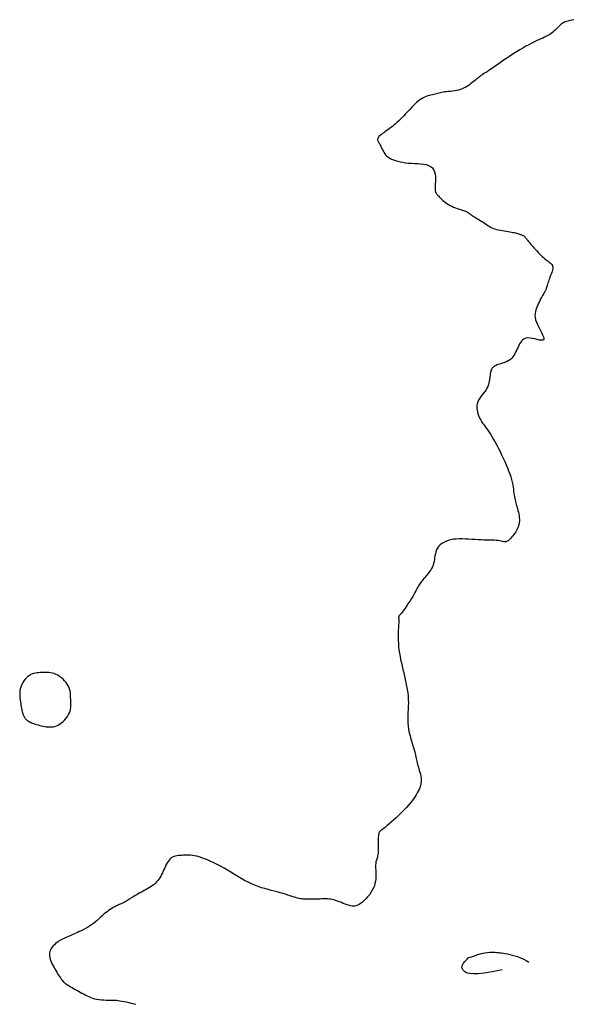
# Model space of a CAD drawing. Header units: millimetres. Extents: x 32690613 to 32693367, y 5343692 to 5344708.
# Tile 697 of 1009: x 32693105 to 32693126, y 5343708 to 5343745. Entities that reach past the tile are written whole.
import ezdxf

# ---------------------------------------------------------------- set-up
doc = ezdxf.new("R2010")
doc.units = ezdxf.units.MM
doc.header["$LTSCALE"] = 20
doc.layers.add('02-DGM_HL_493.00', color=102, linetype='Continuous')
doc.layers.add('02-DGM_HL_493.50', color=112, linetype='Continuous')

msp = doc.modelspace()

# ---------------------------------------------------------------- linework, layer by layer
at = {"layer": '02-DGM_HL_493.00', "elevation": 493, "flags": 128}
for points in [[(32693121.923, 5343710.179), (32693122.115, 5343710.249), (32693122.28, 5343710.301), (32693122.42, 5343710.34), (32693122.539, 5343710.366), (32693122.639, 5343710.382), (32693122.725, 5343710.39), (32693122.8, 5343710.393), (32693122.867, 5343710.392), (32693122.929, 5343710.39), (32693122.989, 5343710.386), (32693123.047, 5343710.38), (32693123.106, 5343710.373), (32693123.168, 5343710.364), (32693123.233, 5343710.353), (32693123.304, 5343710.34), (32693123.383, 5343710.324), (32693123.47, 5343710.306), (32693123.565, 5343710.284), (32693123.665, 5343710.257), (32693123.768, 5343710.225), (32693123.873, 5343710.186), (32693123.978, 5343710.139), (32693124.081, 5343710.083), (32693124.181, 5343710.017)], [(32693123.191, 5343709.728), (32693122.814, 5343709.656), (32693122.514, 5343709.609), (32693122.281, 5343709.585), (32693122.106, 5343709.58), (32693121.978, 5343709.589), (32693121.888, 5343709.609), (32693121.826, 5343709.637), (32693121.782, 5343709.668), (32693121.749, 5343709.7), (32693121.723, 5343709.731), (32693121.704, 5343709.762), (32693121.692, 5343709.793), (32693121.686, 5343709.823), (32693121.686, 5343709.853), (32693121.691, 5343709.883), (32693121.699, 5343709.911), (32693121.712, 5343709.939), (32693121.729, 5343709.967), (32693121.75, 5343709.996), (32693121.775, 5343710.027), (32693121.804, 5343710.06), (32693121.839, 5343710.095), (32693121.878, 5343710.135), (32693121.923, 5343710.179)]]:
    msp.add_lwpolyline(points, dxfattribs=at)
at = {"layer": '02-DGM_HL_493.50', "elevation": 493.5, "flags": 128}
msp.add_lwpolyline([(32693125.866, 5343745.273), (32693125.79, 5343745.255), (32693125.718, 5343745.238), (32693125.654, 5343745.222), (32693125.597, 5343745.205), (32693125.549, 5343745.188), (32693125.506, 5343745.17), (32693125.468, 5343745.15), (32693125.433, 5343745.128), (32693125.399, 5343745.103), (32693125.366, 5343745.075), (32693125.331, 5343745.043), (32693125.293, 5343745.007), (32693125.253, 5343744.967), (32693125.21, 5343744.925), (32693125.166, 5343744.883), (32693125.12, 5343744.84), (32693125.073, 5343744.799), (32693125.025, 5343744.76), (32693124.976, 5343744.725), (32693124.927, 5343744.694), (32693124.877, 5343744.666), (32693124.824, 5343744.64), (32693124.768, 5343744.614), (32693124.707, 5343744.588), (32693124.64, 5343744.559), (32693124.567, 5343744.526), (32693124.485, 5343744.489), (32693124.395, 5343744.445), (32693124.296, 5343744.394), (32693124.191, 5343744.339), (32693124.08, 5343744.278), (32693123.965, 5343744.212), (32693123.846, 5343744.142), (32693123.726, 5343744.069), (32693123.604, 5343743.993), (32693123.482, 5343743.914), (32693123.362, 5343743.834), (32693123.244, 5343743.755), (32693123.132, 5343743.677), (32693123.025, 5343743.602), (32693122.925, 5343743.533), (32693122.834, 5343743.47), (32693122.754, 5343743.414), (32693122.684, 5343743.368), (32693122.625, 5343743.329), (32693122.575, 5343743.297), (32693122.531, 5343743.269), (32693122.493, 5343743.246), (32693122.459, 5343743.224), (32693122.428, 5343743.203), (32693122.397, 5343743.182), (32693122.367, 5343743.159), (32693122.335, 5343743.134), (32693122.302, 5343743.107), (32693122.267, 5343743.078), (32693122.231, 5343743.047), (32693122.192, 5343743.015), (32693122.15, 5343742.98), (32693122.105, 5343742.944), (32693122.057, 5343742.906), (32693122.005, 5343742.868), (32693121.95, 5343742.829), (32693121.891, 5343742.791), (32693121.829, 5343742.755), (32693121.765, 5343742.721), (32693121.697, 5343742.691), (32693121.626, 5343742.665), (32693121.553, 5343742.643), (32693121.478, 5343742.626), (32693121.402, 5343742.613), (32693121.326, 5343742.602), (32693121.252, 5343742.593), (32693121.18, 5343742.586), (32693121.111, 5343742.578), (32693121.046, 5343742.57), (32693120.986, 5343742.561), (32693120.931, 5343742.551), (32693120.879, 5343742.54), (32693120.829, 5343742.529), (32693120.78, 5343742.516), (32693120.732, 5343742.504), (32693120.683, 5343742.491), (32693120.633, 5343742.479), (32693120.58, 5343742.466), (32693120.525, 5343742.453), (32693120.468, 5343742.439), (32693120.409, 5343742.422), (32693120.349, 5343742.402), (32693120.289, 5343742.378), (32693120.228, 5343742.349), (32693120.167, 5343742.314), (32693120.106, 5343742.272), (32693120.045, 5343742.225), (32693119.984, 5343742.173), (32693119.924, 5343742.117), (32693119.864, 5343742.057), (32693119.804, 5343741.995), (32693119.744, 5343741.931), (32693119.684, 5343741.866), (32693119.624, 5343741.801), (32693119.564, 5343741.737), (32693119.504, 5343741.673), (32693119.444, 5343741.61), (32693119.383, 5343741.55), (32693119.323, 5343741.491), (32693119.263, 5343741.434), (32693119.202, 5343741.38), (32693119.142, 5343741.329), (32693119.082, 5343741.281), (32693119.023, 5343741.236), (32693118.965, 5343741.194), (32693118.909, 5343741.153), (32693118.855, 5343741.116), (32693118.804, 5343741.08), (32693118.757, 5343741.046), (32693118.713, 5343741.014), (32693118.673, 5343740.983), (32693118.638, 5343740.954), (32693118.607, 5343740.926), (32693118.581, 5343740.9), (32693118.56, 5343740.876), (32693118.544, 5343740.852), (32693118.533, 5343740.83), (32693118.527, 5343740.808), (32693118.527, 5343740.788), (32693118.531, 5343740.767), (32693118.538, 5343740.746), (32693118.549, 5343740.723), (32693118.562, 5343740.699), (32693118.577, 5343740.673), (32693118.594, 5343740.644), (32693118.611, 5343740.612), (32693118.629, 5343740.577), (32693118.647, 5343740.539), (32693118.667, 5343740.5), (32693118.687, 5343740.46), (32693118.708, 5343740.419), (32693118.73, 5343740.378), (32693118.752, 5343740.338), (32693118.776, 5343740.298), (32693118.801, 5343740.259), (32693118.83, 5343740.222), (32693118.862, 5343740.186), (32693118.9, 5343740.151), (32693118.944, 5343740.118), (32693118.995, 5343740.086), (32693119.054, 5343740.057), (32693119.122, 5343740.029), (32693119.199, 5343740.003), (32693119.283, 5343739.98), (32693119.375, 5343739.959), (32693119.472, 5343739.94), (32693119.575, 5343739.924), (32693119.683, 5343739.912), (32693119.794, 5343739.902), (32693119.908, 5343739.895), (32693120.022, 5343739.889), (32693120.135, 5343739.881), (32693120.242, 5343739.87), (32693120.343, 5343739.851), (32693120.434, 5343739.824), (32693120.513, 5343739.785), (32693120.577, 5343739.732), (32693120.625, 5343739.665), (32693120.658, 5343739.584), (32693120.679, 5343739.495), (32693120.689, 5343739.401), (32693120.693, 5343739.306), (32693120.691, 5343739.214), (32693120.687, 5343739.128), (32693120.682, 5343739.053), (32693120.68, 5343738.991), (32693120.68, 5343738.941), (32693120.682, 5343738.901), (32693120.685, 5343738.87), (32693120.69, 5343738.846), (32693120.697, 5343738.827), (32693120.705, 5343738.811), (32693120.714, 5343738.795), (32693120.724, 5343738.78), (32693120.735, 5343738.763), (32693120.749, 5343738.745), (32693120.764, 5343738.725), (32693120.782, 5343738.703), (32693120.804, 5343738.679), (32693120.828, 5343738.652), (32693120.857, 5343738.622), (32693120.89, 5343738.589), (32693120.928, 5343738.553), (32693120.97, 5343738.515), (32693121.016, 5343738.477), (32693121.066, 5343738.438), (32693121.12, 5343738.399), (32693121.178, 5343738.362), (32693121.24, 5343738.327), (32693121.305, 5343738.294), (32693121.373, 5343738.264), (32693121.442, 5343738.237), (32693121.51, 5343738.212), (32693121.575, 5343738.189), (32693121.637, 5343738.168), (32693121.694, 5343738.15), (32693121.744, 5343738.134), (32693121.786, 5343738.119), (32693121.82, 5343738.106), (32693121.849, 5343738.095), (32693121.872, 5343738.084), (32693121.891, 5343738.074), (32693121.907, 5343738.065), (32693121.922, 5343738.055), (32693121.935, 5343738.045), (32693121.948, 5343738.035), (32693121.961, 5343738.024), (32693121.977, 5343738.012), (32693121.995, 5343737.998), (32693122.016, 5343737.983), (32693122.04, 5343737.965), (32693122.07, 5343737.945), (32693122.105, 5343737.923), (32693122.146, 5343737.897), (32693122.192, 5343737.869), (32693122.242, 5343737.839), (32693122.295, 5343737.807), (32693122.349, 5343737.774), (32693122.404, 5343737.741), (32693122.459, 5343737.707), (32693122.511, 5343737.673), (32693122.561, 5343737.639), (32693122.609, 5343737.607), (32693122.657, 5343737.575), (32693122.705, 5343737.545), (32693122.753, 5343737.517), (32693122.805, 5343737.491), (32693122.859, 5343737.467), (32693122.919, 5343737.445), (32693122.983, 5343737.427), (32693123.051, 5343737.411), (32693123.123, 5343737.396), (32693123.195, 5343737.384), (32693123.268, 5343737.372), (32693123.34, 5343737.362), (32693123.409, 5343737.351), (32693123.474, 5343737.341), (32693123.535, 5343737.33), (32693123.59, 5343737.319), (32693123.641, 5343737.308), (32693123.688, 5343737.297), (32693123.73, 5343737.286), (32693123.769, 5343737.275), (32693123.805, 5343737.264), (32693123.837, 5343737.254), (32693123.867, 5343737.244), (32693123.893, 5343737.235), (32693123.918, 5343737.225), (32693123.941, 5343737.216), (32693123.961, 5343737.206), (32693123.98, 5343737.195), (32693123.998, 5343737.184), (32693124.015, 5343737.171), (32693124.03, 5343737.157), (32693124.046, 5343737.141), (32693124.062, 5343737.123), (32693124.078, 5343737.103), (32693124.097, 5343737.08), (32693124.117, 5343737.054), (32693124.139, 5343737.025), (32693124.165, 5343736.991), (32693124.194, 5343736.954), (32693124.227, 5343736.913), (32693124.263, 5343736.869), (32693124.302, 5343736.822), (32693124.343, 5343736.774), (32693124.387, 5343736.723), (32693124.433, 5343736.672), (32693124.481, 5343736.621), (32693124.531, 5343736.569), (32693124.582, 5343736.518), (32693124.633, 5343736.468), (32693124.684, 5343736.42), (32693124.735, 5343736.374), (32693124.784, 5343736.331), (32693124.832, 5343736.291), (32693124.877, 5343736.255), (32693124.919, 5343736.223), (32693124.958, 5343736.194), (32693124.992, 5343736.167), (32693125.022, 5343736.14), (32693125.047, 5343736.112), (32693125.066, 5343736.083), (32693125.078, 5343736.05), (32693125.083, 5343736.013), (32693125.081, 5343735.97), (32693125.073, 5343735.922), (32693125.059, 5343735.87), (32693125.042, 5343735.815), (32693125.021, 5343735.758), (32693124.999, 5343735.701), (32693124.977, 5343735.643), (32693124.956, 5343735.585), (32693124.937, 5343735.53), (32693124.919, 5343735.477), (32693124.903, 5343735.426), (32693124.889, 5343735.378), (32693124.875, 5343735.333), (32693124.863, 5343735.291), (32693124.851, 5343735.253), (32693124.84, 5343735.22), (32693124.829, 5343735.19), (32693124.817, 5343735.163), (32693124.805, 5343735.138), (32693124.792, 5343735.113), (32693124.777, 5343735.088), (32693124.761, 5343735.06), (32693124.742, 5343735.029), (32693124.721, 5343734.992), (32693124.697, 5343734.95), (32693124.67, 5343734.903), (32693124.641, 5343734.851), (32693124.612, 5343734.795), (32693124.582, 5343734.736), (32693124.552, 5343734.674), (32693124.523, 5343734.612), (32693124.495, 5343734.548), (32693124.47, 5343734.484), (32693124.448, 5343734.42), (32693124.431, 5343734.354), (32693124.42, 5343734.285), (32693124.417, 5343734.212), (32693124.423, 5343734.135), (32693124.44, 5343734.052), (32693124.468, 5343733.963), (32693124.509, 5343733.868), (32693124.558, 5343733.769), (32693124.61, 5343733.67), (32693124.661, 5343733.575), (32693124.704, 5343733.487), (32693124.736, 5343733.411), (32693124.751, 5343733.35), (32693124.744, 5343733.307), (32693124.712, 5343733.285), (32693124.657, 5343733.281), (32693124.586, 5343733.29), (32693124.502, 5343733.308), (32693124.412, 5343733.329), (32693124.318, 5343733.349), (32693124.227, 5343733.363), (32693124.144, 5343733.367), (32693124.072, 5343733.357), (32693124.01, 5343733.333), (32693123.958, 5343733.298), (32693123.914, 5343733.254), (32693123.876, 5343733.202), (32693123.842, 5343733.144), (32693123.811, 5343733.083), (32693123.782, 5343733.019), (32693123.753, 5343732.956), (32693123.724, 5343732.893), (32693123.694, 5343732.832), (32693123.662, 5343732.773), (32693123.628, 5343732.717), (32693123.591, 5343732.665), (32693123.551, 5343732.617), (32693123.508, 5343732.575), (32693123.46, 5343732.538), (32693123.41, 5343732.507), (32693123.357, 5343732.481), (32693123.303, 5343732.458), (32693123.249, 5343732.438), (32693123.195, 5343732.421), (32693123.142, 5343732.405), (32693123.092, 5343732.389), (32693123.045, 5343732.374), (32693123.002, 5343732.358), (32693122.962, 5343732.342), (32693122.925, 5343732.324), (32693122.892, 5343732.305), (32693122.863, 5343732.285), (32693122.838, 5343732.263), (32693122.816, 5343732.238), (32693122.798, 5343732.211), (32693122.783, 5343732.181), (32693122.771, 5343732.148), (32693122.761, 5343732.112), (32693122.753, 5343732.072), (32693122.746, 5343732.029), (32693122.739, 5343731.981), (32693122.733, 5343731.93), (32693122.725, 5343731.874), (32693122.717, 5343731.814), (32693122.706, 5343731.752), (32693122.692, 5343731.687), (32693122.673, 5343731.621), (32693122.65, 5343731.555), (32693122.621, 5343731.489), (32693122.586, 5343731.424), (32693122.543, 5343731.36), (32693122.496, 5343731.298), (32693122.446, 5343731.236), (32693122.396, 5343731.174), (32693122.349, 5343731.111), (32693122.308, 5343731.045), (32693122.274, 5343730.976), (32693122.251, 5343730.904), (32693122.24, 5343730.828), (32693122.24, 5343730.748), (32693122.25, 5343730.668), (32693122.268, 5343730.587), (32693122.293, 5343730.508), (32693122.322, 5343730.432), (32693122.354, 5343730.361), (32693122.388, 5343730.296), (32693122.421, 5343730.238), (32693122.455, 5343730.186), (32693122.49, 5343730.137), (32693122.526, 5343730.088), (32693122.564, 5343730.037), (32693122.605, 5343729.982), (32693122.649, 5343729.92), (32693122.697, 5343729.849), (32693122.749, 5343729.768), (32693122.804, 5343729.676), (32693122.863, 5343729.575), (32693122.923, 5343729.467), (32693122.984, 5343729.354), (32693123.046, 5343729.236), (32693123.108, 5343729.115), (32693123.168, 5343728.992), (32693123.227, 5343728.869), (32693123.283, 5343728.747), (32693123.336, 5343728.627), (32693123.385, 5343728.508), (32693123.431, 5343728.392), (32693123.472, 5343728.28), (32693123.508, 5343728.172), (32693123.538, 5343728.068), (32693123.562, 5343727.971), (32693123.582, 5343727.878), (32693123.597, 5343727.791), (32693123.609, 5343727.709), (32693123.619, 5343727.632), (32693123.628, 5343727.559), (32693123.637, 5343727.49), (32693123.646, 5343727.426), (32693123.657, 5343727.366), (32693123.67, 5343727.309), (32693123.684, 5343727.253), (32693123.699, 5343727.199), (32693123.715, 5343727.146), (32693123.731, 5343727.091), (32693123.747, 5343727.035), (32693123.764, 5343726.976), (32693123.78, 5343726.914), (32693123.795, 5343726.85), (32693123.809, 5343726.783), (32693123.82, 5343726.715), (32693123.828, 5343726.647), (32693123.833, 5343726.58), (32693123.833, 5343726.513), (32693123.828, 5343726.449), (32693123.817, 5343726.388), (32693123.801, 5343726.329), (32693123.78, 5343726.273), (32693123.755, 5343726.218), (32693123.727, 5343726.166), (32693123.696, 5343726.116), (32693123.663, 5343726.067), (32693123.628, 5343726.019), (32693123.592, 5343725.972), (32693123.555, 5343725.928), (32693123.518, 5343725.885), (32693123.481, 5343725.847), (32693123.445, 5343725.813), (32693123.409, 5343725.784), (32693123.376, 5343725.762), (32693123.344, 5343725.746), (32693123.314, 5343725.739), (32693123.284, 5343725.737), (32693123.254, 5343725.741), (32693123.222, 5343725.749), (32693123.185, 5343725.759), (32693123.143, 5343725.77), (32693123.094, 5343725.781), (32693123.036, 5343725.79), (32693122.968, 5343725.797), (32693122.891, 5343725.801), (32693122.805, 5343725.804), (32693122.712, 5343725.805), (32693122.613, 5343725.807), (32693122.508, 5343725.809), (32693122.398, 5343725.812), (32693122.285, 5343725.816), (32693122.168, 5343725.823), (32693122.051, 5343725.831), (32693121.932, 5343725.84), (32693121.814, 5343725.847), (32693121.698, 5343725.851), (32693121.583, 5343725.851), (32693121.473, 5343725.847), (32693121.366, 5343725.836), (32693121.266, 5343725.818), (32693121.171, 5343725.792), (32693121.083, 5343725.76), (32693121.003, 5343725.721), (32693120.93, 5343725.676), (32693120.866, 5343725.625), (32693120.812, 5343725.568), (32693120.768, 5343725.507), (32693120.733, 5343725.441), (32693120.708, 5343725.371), (32693120.689, 5343725.298), (32693120.675, 5343725.224), (32693120.663, 5343725.149), (32693120.652, 5343725.075), (32693120.639, 5343725.003), (32693120.623, 5343724.934), (32693120.603, 5343724.869), (32693120.577, 5343724.807), (32693120.548, 5343724.748), (32693120.515, 5343724.693), (32693120.48, 5343724.64), (32693120.444, 5343724.59), (32693120.406, 5343724.542), (32693120.368, 5343724.496), (32693120.33, 5343724.452), (32693120.294, 5343724.408), (32693120.258, 5343724.367), (32693120.223, 5343724.326), (32693120.19, 5343724.286), (32693120.159, 5343724.246), (32693120.13, 5343724.207), (32693120.104, 5343724.169), (32693120.079, 5343724.13), (32693120.057, 5343724.091), (32693120.034, 5343724.049), (32693120.011, 5343724.005), (32693119.986, 5343723.956), (32693119.958, 5343723.903), (32693119.926, 5343723.843), (32693119.888, 5343723.777), (32693119.844, 5343723.703), (32693119.795, 5343723.623), (32693119.742, 5343723.54), (32693119.688, 5343723.457), (32693119.634, 5343723.375), (32693119.582, 5343723.297), (32693119.532, 5343723.227), (32693119.488, 5343723.165), (32693119.45, 5343723.114), (32693119.418, 5343723.073), (32693119.391, 5343723.041), (32693119.369, 5343723.016), (32693119.352, 5343722.996), (32693119.339, 5343722.98), (32693119.329, 5343722.967), (32693119.322, 5343722.954), (32693119.317, 5343722.941), (32693119.315, 5343722.927), (32693119.314, 5343722.913), (32693119.314, 5343722.899), (32693119.315, 5343722.884), (32693119.317, 5343722.869), (32693119.319, 5343722.854), (32693119.32, 5343722.84), (32693119.321, 5343722.825), (32693119.322, 5343722.808), (32693119.322, 5343722.789), (32693119.321, 5343722.766), (32693119.32, 5343722.736), (32693119.318, 5343722.699), (32693119.315, 5343722.653), (32693119.312, 5343722.596), (32693119.308, 5343722.527), (32693119.304, 5343722.448), (32693119.3, 5343722.359), (32693119.298, 5343722.262), (32693119.297, 5343722.158), (32693119.299, 5343722.048), (32693119.305, 5343721.934), (32693119.314, 5343721.818), (32693119.328, 5343721.699), (32693119.346, 5343721.579), (32693119.367, 5343721.458), (32693119.391, 5343721.336), (32693119.417, 5343721.214), (32693119.445, 5343721.09), (32693119.475, 5343720.967), (32693119.504, 5343720.843), (32693119.534, 5343720.719), (32693119.563, 5343720.595), (32693119.59, 5343720.471), (32693119.615, 5343720.347), (32693119.637, 5343720.223), (32693119.655, 5343720.098), (32693119.669, 5343719.974), (32693119.677, 5343719.849), (32693119.679, 5343719.724), (32693119.676, 5343719.599), (32693119.671, 5343719.473), (32693119.666, 5343719.348), (32693119.661, 5343719.223), (32693119.659, 5343719.098), (32693119.662, 5343718.973), (32693119.671, 5343718.848), (32693119.688, 5343718.724), (32693119.712, 5343718.601), (32693119.741, 5343718.481), (32693119.772, 5343718.365), (32693119.805, 5343718.255), (32693119.838, 5343718.151), (32693119.868, 5343718.054), (32693119.895, 5343717.967), (32693119.916, 5343717.889), (32693119.933, 5343717.82), (32693119.947, 5343717.757), (32693119.959, 5343717.698), (32693119.969, 5343717.643), (32693119.98, 5343717.587), (32693119.992, 5343717.531), (32693120.007, 5343717.471), (32693120.025, 5343717.407), (32693120.045, 5343717.339), (32693120.067, 5343717.267), (32693120.089, 5343717.194), (32693120.11, 5343717.121), (32693120.128, 5343717.048), (32693120.143, 5343716.976), (32693120.154, 5343716.907), (32693120.159, 5343716.841), (32693120.158, 5343716.778), (32693120.152, 5343716.717), (32693120.141, 5343716.658), (32693120.125, 5343716.599), (32693120.104, 5343716.539), (32693120.078, 5343716.479), (32693120.048, 5343716.416), (32693120.014, 5343716.351), (32693119.974, 5343716.283), (32693119.93, 5343716.212), (32693119.879, 5343716.137), (32693119.821, 5343716.059), (32693119.757, 5343715.977), (32693119.685, 5343715.891), (32693119.604, 5343715.801), (32693119.515, 5343715.708), (32693119.42, 5343715.612), (32693119.321, 5343715.516), (32693119.222, 5343715.422), (32693119.125, 5343715.333), (32693119.032, 5343715.25), (32693118.948, 5343715.176), (32693118.873, 5343715.112), (32693118.812, 5343715.061), (32693118.762, 5343715.021), (32693118.721, 5343714.99), (32693118.69, 5343714.967), (32693118.665, 5343714.95), (32693118.646, 5343714.936), (32693118.631, 5343714.925), (32693118.618, 5343714.915), (32693118.607, 5343714.903), (32693118.596, 5343714.889), (32693118.586, 5343714.871), (32693118.578, 5343714.849), (32693118.57, 5343714.82), (32693118.564, 5343714.785), (32693118.56, 5343714.742), (32693118.556, 5343714.689), (32693118.555, 5343714.626), (32693118.554, 5343714.555), (32693118.554, 5343714.479), (32693118.554, 5343714.399), (32693118.554, 5343714.319), (32693118.552, 5343714.241), (32693118.549, 5343714.167), (32693118.545, 5343714.1), (32693118.538, 5343714.042), (32693118.529, 5343713.991), (32693118.519, 5343713.947), (32693118.508, 5343713.908), (32693118.497, 5343713.873), (32693118.486, 5343713.84), (32693118.476, 5343713.808), (32693118.468, 5343713.775), (32693118.462, 5343713.74), (32693118.458, 5343713.703), (32693118.456, 5343713.663), (32693118.455, 5343713.62), (32693118.455, 5343713.573), (32693118.456, 5343713.523), (32693118.458, 5343713.467), (32693118.461, 5343713.408), (32693118.463, 5343713.343), (32693118.464, 5343713.273), (32693118.463, 5343713.199), (32693118.458, 5343713.122), (32693118.448, 5343713.043), (32693118.431, 5343712.961), (32693118.407, 5343712.877), (32693118.373, 5343712.793), (32693118.33, 5343712.708), (32693118.278, 5343712.624), (32693118.22, 5343712.542), (32693118.157, 5343712.464), (32693118.091, 5343712.392), (32693118.024, 5343712.325), (32693117.958, 5343712.267), (32693117.895, 5343712.218), (32693117.837, 5343712.179), (32693117.782, 5343712.15), (32693117.729, 5343712.13), (32693117.677, 5343712.119), (32693117.625, 5343712.116), (32693117.571, 5343712.119), (32693117.514, 5343712.129), (32693117.454, 5343712.145), (32693117.388, 5343712.166), (32693117.318, 5343712.19), (32693117.245, 5343712.217), (32693117.172, 5343712.245), (32693117.098, 5343712.273), (32693117.025, 5343712.3), (32693116.955, 5343712.325), (32693116.89, 5343712.345), (32693116.829, 5343712.361), (32693116.772, 5343712.373), (32693116.718, 5343712.381), (32693116.666, 5343712.385), (32693116.613, 5343712.387), (32693116.56, 5343712.387), (32693116.503, 5343712.386), (32693116.443, 5343712.384), (32693116.379, 5343712.381), (32693116.31, 5343712.378), (32693116.239, 5343712.376), (32693116.167, 5343712.374), (32693116.095, 5343712.372), (32693116.025, 5343712.371), (32693115.958, 5343712.37), (32693115.896, 5343712.37), (32693115.839, 5343712.371), (32693115.786, 5343712.374), (32693115.737, 5343712.378), (32693115.688, 5343712.384), (32693115.639, 5343712.392), (32693115.587, 5343712.403), (32693115.533, 5343712.416), (32693115.472, 5343712.433), (32693115.406, 5343712.453), (32693115.333, 5343712.476), (32693115.253, 5343712.501), (32693115.168, 5343712.529), (32693115.077, 5343712.557), (32693114.981, 5343712.587), (32693114.879, 5343712.616), (32693114.773, 5343712.646), (32693114.663, 5343712.675), (32693114.548, 5343712.704), (32693114.43, 5343712.735), (32693114.31, 5343712.769), (32693114.187, 5343712.805), (32693114.062, 5343712.847), (32693113.935, 5343712.894), (32693113.808, 5343712.948), (32693113.681, 5343713.009), (32693113.553, 5343713.077), (32693113.425, 5343713.149), (32693113.297, 5343713.225), (32693113.169, 5343713.303), (32693113.041, 5343713.381), (32693112.913, 5343713.458), (32693112.785, 5343713.533), (32693112.657, 5343713.604), (32693112.53, 5343713.671), (32693112.406, 5343713.733), (32693112.285, 5343713.79), (32693112.167, 5343713.841), (32693112.055, 5343713.886), (32693111.95, 5343713.924), (32693111.851, 5343713.955), (32693111.76, 5343713.979), (32693111.676, 5343713.997), (32693111.598, 5343714.009), (32693111.525, 5343714.016), (32693111.457, 5343714.019), (32693111.391, 5343714.02), (32693111.327, 5343714.018), (32693111.265, 5343714.016), (32693111.202, 5343714.013), (32693111.14, 5343714.01), (32693111.08, 5343714.004), (32693111.02, 5343713.996), (32693110.963, 5343713.984), (32693110.909, 5343713.967), (32693110.858, 5343713.944), (32693110.81, 5343713.915), (32693110.766, 5343713.878), (32693110.726, 5343713.835), (32693110.69, 5343713.785), (32693110.655, 5343713.732), (32693110.623, 5343713.674), (32693110.593, 5343713.613), (32693110.564, 5343713.551), (32693110.535, 5343713.487), (32693110.506, 5343713.423), (32693110.476, 5343713.36), (32693110.446, 5343713.298), (32693110.414, 5343713.237), (32693110.38, 5343713.178), (32693110.344, 5343713.122), (32693110.304, 5343713.068), (32693110.261, 5343713.018), (32693110.214, 5343712.971), (32693110.164, 5343712.927), (32693110.11, 5343712.886), (32693110.054, 5343712.848), (32693109.996, 5343712.811), (32693109.936, 5343712.776), (32693109.876, 5343712.742), (32693109.815, 5343712.708), (32693109.753, 5343712.675), (32693109.693, 5343712.641), (32693109.633, 5343712.608), (32693109.574, 5343712.575), (32693109.516, 5343712.542), (32693109.461, 5343712.51), (32693109.408, 5343712.479), (32693109.358, 5343712.449), (32693109.31, 5343712.419), (32693109.266, 5343712.391), (32693109.224, 5343712.363), (32693109.185, 5343712.338), (32693109.148, 5343712.314), (32693109.113, 5343712.291), (32693109.08, 5343712.271), (32693109.048, 5343712.253), (32693109.018, 5343712.237), (32693108.989, 5343712.223), (32693108.96, 5343712.21), (32693108.93, 5343712.197), (32693108.898, 5343712.184), (32693108.864, 5343712.17), (32693108.827, 5343712.153), (32693108.786, 5343712.134), (32693108.741, 5343712.112), (32693108.692, 5343712.087), (32693108.639, 5343712.058), (32693108.584, 5343712.025), (32693108.527, 5343711.989), (32693108.467, 5343711.95), (32693108.407, 5343711.906), (32693108.347, 5343711.859), (32693108.286, 5343711.808), (32693108.225, 5343711.754), (32693108.163, 5343711.697), (32693108.101, 5343711.64), (32693108.036, 5343711.582), (32693107.969, 5343711.525), (32693107.9, 5343711.469), (32693107.828, 5343711.416), (32693107.752, 5343711.365), (32693107.675, 5343711.318), (32693107.596, 5343711.274), (32693107.518, 5343711.233), (32693107.441, 5343711.195), (32693107.367, 5343711.16), (32693107.297, 5343711.128), (32693107.233, 5343711.099), (32693107.174, 5343711.073), (32693107.121, 5343711.05), (32693107.073, 5343711.028), (32693107.028, 5343711.008), (32693106.985, 5343710.989), (32693106.943, 5343710.97), (32693106.901, 5343710.951), (32693106.858, 5343710.932), (32693106.813, 5343710.912), (32693106.766, 5343710.89), (32693106.719, 5343710.867), (32693106.67, 5343710.842), (32693106.621, 5343710.814), (32693106.573, 5343710.784), (32693106.525, 5343710.75), (32693106.479, 5343710.712), (32693106.435, 5343710.671), (32693106.393, 5343710.626), (32693106.355, 5343710.578), (32693106.322, 5343710.528), (32693106.294, 5343710.475), (32693106.272, 5343710.42), (32693106.257, 5343710.363), (32693106.251, 5343710.305), (32693106.253, 5343710.247), (32693106.263, 5343710.188), (32693106.28, 5343710.128), (32693106.302, 5343710.068), (32693106.329, 5343710.007), (32693106.359, 5343709.946), (32693106.391, 5343709.885), (32693106.425, 5343709.824), (32693106.458, 5343709.763), (32693106.492, 5343709.702), (32693106.526, 5343709.643), (32693106.559, 5343709.585), (32693106.592, 5343709.53), (32693106.626, 5343709.477), (32693106.659, 5343709.429), (32693106.692, 5343709.384), (32693106.725, 5343709.344), (32693106.758, 5343709.307), (32693106.792, 5343709.274), (32693106.828, 5343709.243), (32693106.865, 5343709.214), (32693106.905, 5343709.186), (32693106.948, 5343709.158), (32693106.994, 5343709.129), (32693107.044, 5343709.099), (32693107.097, 5343709.067), (32693107.154, 5343709.035), (32693107.213, 5343709.002), (32693107.273, 5343708.968), (32693107.336, 5343708.933), (32693107.399, 5343708.899), (32693107.463, 5343708.864), (32693107.527, 5343708.829), (32693107.591, 5343708.794), (32693107.657, 5343708.761), (32693107.725, 5343708.73), (32693107.794, 5343708.701), (32693107.867, 5343708.675), (32693107.942, 5343708.653), (32693108.022, 5343708.635), (32693108.106, 5343708.622), (32693108.193, 5343708.613), (32693108.281, 5343708.607), (32693108.37, 5343708.603), (32693108.456, 5343708.601), (32693108.54, 5343708.6), (32693108.618, 5343708.599), (32693108.691, 5343708.597), (32693108.757, 5343708.593), (32693108.821, 5343708.587), (32693108.888, 5343708.577), (32693108.965, 5343708.563), (32693109.057, 5343708.543), (32693109.17, 5343708.517), (32693109.309, 5343708.484), (32693109.481, 5343708.442)], dxfattribs=at)
msp.add_lwpolyline([(32693107, 5343719.346), (32693107.025, 5343719.412), (32693107.041, 5343719.477), (32693107.051, 5343719.541), (32693107.055, 5343719.605), (32693107.056, 5343719.668), (32693107.054, 5343719.731), (32693107.051, 5343719.793), (32693107.047, 5343719.856), (32693107.045, 5343719.918), (32693107.043, 5343719.981), (32693107.039, 5343720.043), (32693107.033, 5343720.106), (32693107.022, 5343720.169), (32693107.007, 5343720.232), (32693106.985, 5343720.295), (32693106.956, 5343720.359), (32693106.918, 5343720.423), (32693106.872, 5343720.485), (32693106.819, 5343720.546), (32693106.761, 5343720.604), (32693106.699, 5343720.658), (32693106.633, 5343720.706), (32693106.565, 5343720.749), (32693106.497, 5343720.784), (32693106.428, 5343720.811), (32693106.36, 5343720.83), (32693106.293, 5343720.844), (32693106.226, 5343720.852), (32693106.16, 5343720.856), (32693106.095, 5343720.856), (32693106.031, 5343720.855), (32693105.968, 5343720.853), (32693105.906, 5343720.85), (32693105.845, 5343720.847), (32693105.786, 5343720.841), (32693105.727, 5343720.832), (32693105.669, 5343720.819), (32693105.613, 5343720.801), (32693105.557, 5343720.777), (32693105.502, 5343720.745), (32693105.447, 5343720.705), (32693105.395, 5343720.658), (32693105.344, 5343720.604), (32693105.298, 5343720.544), (32693105.256, 5343720.479), (32693105.219, 5343720.411), (32693105.188, 5343720.339), (32693105.165, 5343720.265), (32693105.149, 5343720.19), (32693105.141, 5343720.114), (32693105.138, 5343720.039), (32693105.14, 5343719.964), (32693105.146, 5343719.89), (32693105.155, 5343719.82), (32693105.165, 5343719.752), (32693105.175, 5343719.687), (32693105.185, 5343719.627), (32693105.195, 5343719.572), (32693105.204, 5343719.52), (32693105.213, 5343719.472), (32693105.222, 5343719.427), (32693105.231, 5343719.386), (32693105.241, 5343719.347), (32693105.252, 5343719.311), (32693105.264, 5343719.278), (32693105.276, 5343719.247), (32693105.29, 5343719.219), (32693105.305, 5343719.192), (32693105.321, 5343719.167), (32693105.338, 5343719.144), (32693105.357, 5343719.122), (32693105.376, 5343719.101), (32693105.397, 5343719.082), (32693105.42, 5343719.063), (32693105.445, 5343719.045), (32693105.473, 5343719.028), (32693105.503, 5343719.011), (32693105.537, 5343718.994), (32693105.575, 5343718.977), (32693105.617, 5343718.96), (32693105.664, 5343718.943), (32693105.715, 5343718.926), (32693105.769, 5343718.909), (32693105.826, 5343718.893), (32693105.886, 5343718.877), (32693105.947, 5343718.862), (32693106.01, 5343718.849), (32693106.072, 5343718.837), (32693106.135, 5343718.827), (32693106.198, 5343718.821), (32693106.261, 5343718.817), (32693106.324, 5343718.819), (32693106.387, 5343718.826), (32693106.451, 5343718.839), (32693106.514, 5343718.86), (32693106.578, 5343718.89), (32693106.642, 5343718.928), (32693106.706, 5343718.974), (32693106.767, 5343719.027), (32693106.825, 5343719.085), (32693106.878, 5343719.147), (32693106.926, 5343719.213), (32693106.967, 5343719.279)], close=True, dxfattribs=at)

doc.saveas('drawing.dxf')
